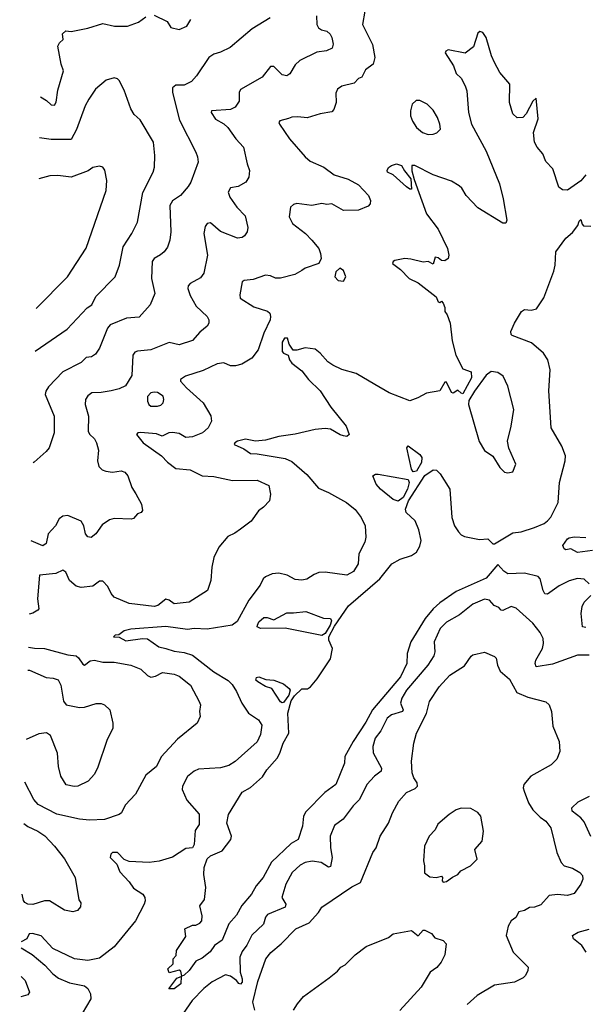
# Model space of a CAD drawing. Extents: x 2057697 to 2160550, y 827490 to 1016834.
# Tile 391 of 509: x 2060075 to 2063482, y 1000931 to 1006864. Entities that reach past the tile are written whole.
import ezdxf

# ---------------------------------------------------------------- set-up
doc = ezdxf.new("R2010")
doc.units = 0

msp = doc.modelspace()

# ---------------------------------------------------------------- linework, layer by layer
at = {"layer": '0CON20XD'}
for points in [[(2062154.2, 1006915), (2062140.8, 1006835), (2062200.9, 1006715), (2062214.4, 1006635), (2062204.4, 1006595.6), (2062157.9, 1006562.1), (2062135, 1006516.7), (2062115, 1006510), (2062089.3, 1006480.7), (2062015, 1006462.5), (2061988.8, 1006445), (2061979.5, 1006420.5), (2061980.8, 1006365), (2061966.8, 1006323.2), (2061955, 1006308.8), (2061885, 1006297.1), (2061807.4, 1006272.6), (2061751.3, 1006278.7), (2061715, 1006276.9), (2061695, 1006269.2), (2061642.5, 1006255), (2061636.7, 1006245), (2061640, 1006235), (2061699.4, 1006145), (2061795, 1006036.9), (2061825, 1006011.9), (2061906.2, 1005975), (2061968.7, 1005928.7), (2062052.6, 1005902.6), (2062115, 1005868.6), (2062176, 1005805), (2062188.8, 1005775), (2062186.7, 1005755), (2062175, 1005740), (2062115, 1005716), (2062025, 1005714), (2061955, 1005753.8), (2061925, 1005750), (2061895, 1005756.2), (2061835, 1005744.3), (2061745, 1005756), (2061725, 1005750), (2061706.7, 1005735), (2061698.6, 1005675), (2061718, 1005635), (2061796, 1005575), (2061835, 1005536.2), (2061876.7, 1005485), (2061886.7, 1005455), (2061890, 1005425), (2061877.5, 1005395), (2061795, 1005366.7), (2061775, 1005353.3), (2061732.3, 1005327.7), (2061645, 1005305.8), (2061615, 1005307.1), (2061585, 1005320.8), (2061555, 1005324.2), (2061481.2, 1005298.8), (2061427.3, 1005292.7), (2061415.8, 1005284.2), (2061402, 1005205), (2061403.8, 1005185), (2061485, 1005134.4), (2061568.3, 1005108.3), (2061582, 1005095), (2061585.8, 1005075), (2061583.1, 1005055), (2061545.8, 1004974.2), (2061511.1, 1004875), (2061472.5, 1004825), (2061412.1, 1004787.9), (2061375, 1004777.5), (2061345, 1004778.6), (2061305, 1004795.8), (2061265, 1004790.8), (2061180, 1004750), (2061073.8, 1004715), (2061043.8, 1004695), (2061044, 1004685), (2061079.5, 1004645), (2061180, 1004555), (2061227, 1004477), (2061230.6, 1004445), (2061211.1, 1004405), (2061177.1, 1004375), (2061115, 1004350), (2061075, 1004345.7), (2061035, 1004369.5), (2060995, 1004377.5), (2060974, 1004375), (2060934, 1004354), (2060898.3, 1004368.3), (2060803.4, 1004376.6), (2060787.5, 1004375), (2060778.8, 1004365), (2060819.1, 1004315), (2060929.4, 1004235), (2060965, 1004197.1), (2061015, 1004158.6), (2061102.5, 1004152.5), (2061175, 1004116), (2061245, 1004112.3), (2061357.1, 1004087.1), (2061505, 1004090), (2061575, 1004056.2), (2061586, 1004005), (2061580, 1003965), (2061543.9, 1003926.1), (2061513.3, 1003905), (2061468.7, 1003841.3), (2061405, 1003794), (2061370.9, 1003769.1), (2061329.7, 1003750.3), (2061274, 1003685), (2061245, 1003622.5), (2061232.9, 1003565), (2061225.7, 1003485), (2061206.2, 1003425), (2061096.7, 1003353.3), (2061004.5, 1003344.5), (2060975, 1003365.6), (2060955, 1003371.9), (2060907.5, 1003335), (2060885, 1003328.8), (2060735, 1003346.5), (2060643.6, 1003383.6), (2060625, 1003406), (2060605, 1003448), (2060575, 1003481.2), (2060555, 1003480), (2060515, 1003450.8), (2060445, 1003441.8), (2060415, 1003450), (2060375.6, 1003485), (2060352.9, 1003535), (2060335, 1003547.1), (2060292.1, 1003527.9), (2060194, 1003516), (2060181.8, 1003375), (2060190, 1003315), (2060184.1, 1003305.9), (2060155, 1003288.6), (2060132.7, 1003281.2)], [(2061862.2, 1006887.8), (2061864.6, 1006835), (2061874.4, 1006815), (2061892.9, 1006802.9), (2061925, 1006794.3), (2061945, 1006775.6), (2061955, 1006755.7), (2061963.3, 1006716.7), (2061957.8, 1006692.2), (2061923.4, 1006676.6), (2061865, 1006667.1), (2061762.2, 1006617.8), (2061735, 1006592.5), (2061701.7, 1006538.3), (2061685, 1006526), (2061655, 1006532), (2061605, 1006582), (2061585, 1006582), (2061535, 1006518.1), (2061405, 1006444), (2061396.7, 1006425), (2061397.1, 1006372.9), (2061373.3, 1006336.7), (2061345, 1006323.2), (2061230, 1006315), (2061227.5, 1006305), (2061254.3, 1006265), (2061305, 1006235.4), (2061327.9, 1006215), (2061376.2, 1006146.2), (2061422.5, 1006095), (2061444.3, 1005994.3), (2061458.8, 1005955), (2061456.2, 1005915), (2061438, 1005885), (2061390.6, 1005859.4), (2061345, 1005850), (2061331.4, 1005825), (2061341.4, 1005795), (2061383.3, 1005735), (2061432.4, 1005682.4), (2061449.1, 1005610.9), (2061444.2, 1005585), (2061428.7, 1005561.3), (2061415, 1005550.8), (2061387.3, 1005547.3), (2061285, 1005586.7), (2061225, 1005640), (2061205, 1005636), (2061192.4, 1005617.6), (2061183.5, 1005575), (2061205.6, 1005445), (2061183.4, 1005336.6), (2061165, 1005307.5), (2061102, 1005275), (2061089.7, 1005260.3), (2061087.1, 1005245), (2061101.9, 1005201.9), (2061137.9, 1005137.9), (2061204.3, 1005075), (2061214.3, 1005055), (2061214.2, 1005035), (2061205, 1005016.2), (2061159.3, 1004980.7), (2061115, 1004930), (2061035, 1004905.5), (2060975, 1004919.4), (2060865, 1004875.5), (2060785, 1004867.5), (2060769.3, 1004860.7), (2060756.7, 1004843.3), (2060749.8, 1004720.2), (2060712.7, 1004657.3), (2060675, 1004638.6), (2060625, 1004627.5), (2060565, 1004616.7), (2060510, 1004615), (2060485, 1004596.9), (2060472.2, 1004575), (2060470, 1004545), (2060489.6, 1004475), (2060486.7, 1004385), (2060495, 1004366), (2060525, 1004339.2), (2060538.1, 1004315), (2060549.7, 1004269.7), (2060544.4, 1004205), (2060551.2, 1004171.2), (2060571.4, 1004151.4), (2060593.8, 1004143.8), (2060635, 1004138.5), (2060685.5, 1004145.5), (2060708.5, 1004138.5), (2060725.5, 1004115.5), (2060751.4, 1004045), (2060775, 1004006.2), (2060809.4, 1003945), (2060813.9, 1003906.1), (2060805.9, 1003894.1), (2060785, 1003886.7), (2060761.2, 1003858.8), (2060746.1, 1003853.9), (2060645, 1003858.1), (2060615, 1003850), (2060570.8, 1003819.2), (2060532.9, 1003765), (2060505, 1003744.4), (2060485, 1003747.5), (2060471.4, 1003765), (2060461.4, 1003815), (2060445, 1003842), (2060365, 1003876.5), (2060335, 1003873.3), (2060313.6, 1003856.4), (2060290.5, 1003815), (2060245.8, 1003765), (2060235, 1003707.5), (2060215, 1003694.2), (2060144, 1003723.7)], [(2061583.3, 1006875), (2061475, 1006809.2), (2061343, 1006697), (2061285, 1006668), (2061244.4, 1006655.6), (2061213.4, 1006636.6), (2061140, 1006525), (2061109.1, 1006490.9), (2061065, 1006468.5), (2061015, 1006468.9), (2060995, 1006453.3), (2060994.6, 1006425), (2061038.3, 1006258.3), (2061135.8, 1006065), (2061146.8, 1006036.8), (2061150, 1006005), (2061105.6, 1005885), (2061090.7, 1005859.3), (2061044.2, 1005805), (2060995, 1005771.4), (2060979.1, 1005745), (2060984.4, 1005585), (2060980, 1005535), (2060965, 1005493.8), (2060944.6, 1005465.4), (2060923.8, 1005446.2), (2060885, 1005424.4), (2060872.2, 1005407.8), (2060869.6, 1005305), (2060890, 1005215), (2060860.8, 1005145), (2060795, 1005071.4), (2060717.5, 1005065), (2060620.6, 1005025), (2060604.6, 1005005), (2060555, 1004883.8), (2060530.7, 1004849.3), (2060506.6, 1004833.4), (2060475, 1004827.8), (2060445, 1004798.9), (2060335, 1004741.1), (2060248.3, 1004651.7), (2060232.3, 1004625), (2060229.2, 1004605), (2060282.5, 1004475), (2060282, 1004375), (2060253.3, 1004285), (2060235, 1004261.2), (2060163, 1004197), (2060155.2, 1004193.8)], [(2060200.1, 1006399.3), (2060236.7, 1006376.7), (2060265, 1006350.5), (2060285, 1006349.4), (2060294, 1006366), (2060305, 1006440), (2060338.9, 1006555), (2060324.5, 1006595), (2060305.7, 1006705), (2060314, 1006725), (2060336.2, 1006745), (2060332.3, 1006777.7), (2060353.9, 1006796.1), (2060385, 1006792), (2060486.4, 1006813.6), (2060575, 1006840.6), (2060645.5, 1006825.5), (2060725, 1006825.5), (2060790.6, 1006849.4), (2060835, 1006880.6)], [(2060885, 1006890.8), (2060962.5, 1006852.5), (2060985.8, 1006815.8), (2061035.8, 1006804.2), (2061081.2, 1006825), (2061105.8, 1006865)], [(2063485, 1005929.2), (2063455, 1005892.5), (2063375, 1005837.1), (2063345, 1005838.6), (2063322.5, 1005855), (2063285.8, 1005965), (2063245, 1006010), (2063225.6, 1006055), (2063191.9, 1006095), (2063176.7, 1006125), (2063169.2, 1006185), (2063197, 1006267), (2063185, 1006390), (2063165, 1006373.8), (2063125, 1006296), (2063105.9, 1006274.1), (2063071.7, 1006271.7), (2063045, 1006295.8), (2063024.6, 1006365), (2063027.5, 1006475), (2062968, 1006545), (2062935.7, 1006605), (2062916.9, 1006645), (2062885, 1006756.7), (2062865, 1006787.5), (2062847, 1006793), (2062835, 1006783.3), (2062808.9, 1006701.1), (2062757.7, 1006662.3), (2062655, 1006682), (2062641.2, 1006675), (2062638.8, 1006665), (2062688.8, 1006585), (2062705, 1006540), (2062735, 1006510.8), (2062759.1, 1006465), (2062767.5, 1006435), (2062778, 1006305), (2062797.1, 1006235), (2062885, 1006070.8), (2062965, 1005874), (2062986.2, 1005785), (2063008.8, 1005655), (2063002.5, 1005637.5), (2062985, 1005637.5), (2062835, 1005730.6), (2062765, 1005804.3), (2062738.9, 1005848.9), (2062723.1, 1005863.1), (2062675, 1005890), (2062565, 1005929.1), (2062455, 1005985.7), (2062437.5, 1005985), (2062436.8, 1005953.2), (2062450.5, 1005900.5), (2062524.5, 1005694.5), (2062595, 1005602.5), (2062651.4, 1005485), (2062660, 1005445), (2062656.2, 1005425), (2062635, 1005411.2), (2062615, 1005413.8), (2062595, 1005428.8), (2062577.5, 1005432.5), (2062565, 1005390), (2062535, 1005407.5), (2062505, 1005402.9), (2062430.5, 1005420.5), (2062395.8, 1005424.2), (2062335, 1005413.3), (2062323.6, 1005406.4), (2062320, 1005395), (2062369.3, 1005359.3), (2062420.8, 1005305), (2062475, 1005278.9), (2062583, 1005193), (2062595, 1005163.8), (2062605, 1005160), (2062615, 1005167.5), (2062625, 1005156.7), (2062635, 1005130), (2062636.2, 1005105), (2062650, 1005085), (2062668, 1005035), (2062679.7, 1004929.7), (2062702.7, 1004842.7), (2062745, 1004760), (2062795, 1004742.5), (2062797.3, 1004705), (2062745, 1004610), (2062735, 1004612.5), (2062715, 1004632.5), (2062685, 1004612.5), (2062675, 1004616.7), (2062645, 1004680), (2062635, 1004680), (2062605, 1004628), (2062525, 1004614.2), (2062473.3, 1004585), (2062425, 1004567.5), (2062300, 1004615), (2062215, 1004666), (2062101.7, 1004731.7), (2062015, 1004756.7), (2061961.4, 1004781.4), (2061931.4, 1004801.4), (2061885.5, 1004855.5), (2061855, 1004878.8), (2061795, 1004887.5), (2061745, 1004872.5), (2061722.5, 1004872.5), (2061698.3, 1004908.3), (2061688.8, 1004945), (2061670, 1004945), (2061655, 1004920), (2061656.2, 1004865), (2061665, 1004853.8), (2061692.5, 1004842.5), (2061700, 1004815), (2061715, 1004793.3), (2061775, 1004747.5), (2061815.5, 1004695), (2061885, 1004626.9), (2061948.7, 1004528.7), (2062042, 1004415), (2062060, 1004365), (2062045, 1004353.3), (2062025, 1004356.7), (2062005, 1004362), (2061946.7, 1004396.7), (2061915, 1004400), (2061855, 1004394.5), (2061735, 1004367.1), (2061635, 1004351.9), (2061555, 1004331.1), (2061495, 1004324.3), (2061434.2, 1004335.8), (2061387.5, 1004325), (2061370, 1004315), (2061367.5, 1004305), (2061425, 1004278), (2061465, 1004249.5), (2061505, 1004248.1), (2061675, 1004219.8), (2061715, 1004201.4), (2061805, 1004123.6), (2061875, 1004040.6), (2061935.4, 1004015.4), (2062043.8, 1003955), (2062095, 1003912.5), (2062132.5, 1003865), (2062156.2, 1003815), (2062159.2, 1003745), (2062154.2, 1003715.8), (2062118, 1003645), (2062114.2, 1003585), (2062085, 1003538), (2062045, 1003517.5), (2061915, 1003535.6), (2061876.8, 1003533.2), (2061848.1, 1003521.9)], [(2060169.2, 1004865.9), (2060360.2, 1004999.8), (2060482.2, 1005127.8), (2060510, 1005145), (2060534.4, 1005195), (2060650.6, 1005315), (2060676.5, 1005385), (2060697.5, 1005495), (2060750.8, 1005575), (2060785, 1005643.3), (2060817.6, 1005822.4), (2060878.6, 1005945), (2060887.1, 1005975), (2060890, 1006045), (2060880.8, 1006125), (2060800.5, 1006260.5), (2060765, 1006293.3), (2060745, 1006326.7), (2060705, 1006440), (2060675, 1006497.5), (2060665, 1006507.5), (2060645, 1006513.3), (2060595, 1006498.8), (2060531.2, 1006445), (2060491.4, 1006385), (2060470, 1006345), (2060417.8, 1006202.2), (2060385, 1006141.4), (2060265, 1006141.5), (2060195.2, 1006151.4)], [(2062535, 1006172.5), (2062565, 1006174), (2062587.3, 1006182.7), (2062608.8, 1006205), (2062605.7, 1006235), (2062590.8, 1006275), (2062565, 1006318.8), (2062528.8, 1006355), (2062485, 1006377.5), (2062463.2, 1006376.8), (2062440, 1006355), (2062428.1, 1006315), (2062428.9, 1006285), (2062441.7, 1006251.7), (2062465, 1006214.2), (2062501.2, 1006185), (2062535, 1006172.5)], [(2060174.6, 1005123.1), (2060362.9, 1005315), (2060475, 1005486.2), (2060595.6, 1005835), (2060600, 1005895), (2060587.7, 1005957.7), (2060575.8, 1005975.8), (2060555, 1005981.2), (2060515, 1005973.8), (2060486.5, 1005953.5), (2060385, 1005914.3), (2060305, 1005924.3), (2060257, 1005923), (2060190.3, 1005905.7)], [(2062425, 1005842), (2062405, 1005857.5), (2062325, 1005928.6), (2062291.2, 1005945), (2062288, 1005955), (2062297.3, 1005972.7), (2062313.9, 1005986.1), (2062343.9, 1005996.1), (2062374, 1005985), (2062392.4, 1005952.4), (2062431.4, 1005905), (2062435, 1005842.5), (2062425, 1005842)], [(2063505, 1003464.2), (2063475, 1003491.9), (2063435, 1003497.8), (2063385, 1003483.5), (2063325, 1003452.9), (2063255, 1003403.1), (2063238.8, 1003405), (2063227.3, 1003425), (2063210.5, 1003495), (2063198.5, 1003508.5), (2063115, 1003529.2), (2063015, 1003525.9), (2062990.6, 1003540.6), (2062955, 1003582), (2062885, 1003499.7), (2062705, 1003418.7), (2062605, 1003349.3), (2062566.5, 1003315), (2062517.6, 1003255), (2062432, 1003115), (2062408.1, 1003045), (2062407.5, 1002985), (2062368.9, 1002905), (2062200.4, 1002705), (2062159.3, 1002630.7), (2062083.1, 1002515), (2062034.4, 1002425), (2062030.5, 1002385), (2061980, 1002255), (2061913.1, 1002206.9), (2061798.5, 1002091.5), (2061784.6, 1002064.6), (2061778.4, 1002005), (2061752, 1001925), (2061709.6, 1001900.4), (2061591.4, 1001788.6), (2061541.8, 1001695), (2061499.4, 1001645), (2061471.4, 1001595), (2061413.5, 1001526.5), (2061381.7, 1001468.3), (2061333.9, 1001416.1), (2061295, 1001317.5), (2061248, 1001285), (2061222.8, 1001247.2), (2061175, 1001209.2), (2061135, 1001190.8), (2061096.7, 1001135), (2061065, 1001106), (2061051.7, 1001101.7), (2061045, 1001130), (2061035, 1001137.5), (2060975, 1001120), (2060967.5, 1001145), (2061000, 1001175), (2061000, 1001205), (2061017.5, 1001225), (2061020, 1001255), (2061075, 1001340), (2061070, 1001385), (2061115, 1001407.5), (2061135, 1001407.5), (2061160.7, 1001419.3), (2061172.5, 1001435), (2061173.3, 1001465), (2061160, 1001525), (2061187.3, 1001562.7), (2061196.2, 1001635), (2061184.3, 1001714.3), (2061186, 1001755), (2061205, 1001807.5), (2061225, 1001825.7), (2061293.8, 1001855), (2061347.5, 1001925), (2061350, 1001945), (2061323.3, 1002023.3), (2061332.5, 1002075), (2061415, 1002209.4), (2061465, 1002238), (2061537.6, 1002302.4), (2061564, 1002345), (2061625.9, 1002414.1), (2061642.5, 1002445), (2061662.9, 1002505), (2061696.8, 1002565), (2061689.4, 1002685), (2061710.3, 1002759.7), (2061730.7, 1002789.3), (2061775, 1002831.8), (2061807.9, 1002832.1), (2061826.6, 1002843.4), (2061866.7, 1002893.2), (2061946.5, 1003013.5), (2061958.2, 1003075), (2061937.9, 1003125), (2061937.4, 1003145), (2061971.3, 1003208.7), (2062055, 1003332.1), (2062245, 1003494.4), (2062315.6, 1003585), (2062367.4, 1003612.6), (2062435.2, 1003634.8), (2062465, 1003656.4), (2062485, 1003691.4), (2062493.3, 1003725), (2062480, 1003790), (2062456.8, 1003845), (2062403.2, 1003895), (2062399, 1003915), (2062417.1, 1003965), (2062515, 1004118.4), (2062565, 1004151.1), (2062585, 1004148.6), (2062608.1, 1004128.1), (2062665.4, 1004035.4), (2062678.5, 1003865), (2062694, 1003814), (2062717.2, 1003777.2), (2062735, 1003759.2), (2062755, 1003750.6), (2062845, 1003732.7), (2062895, 1003736), (2062925, 1003706.7), (2062935, 1003706.7), (2063045, 1003771.8), (2063095, 1003778.5), (2063175, 1003803.8), (2063235, 1003828.6), (2063255, 1003844.2), (2063273.8, 1003866.2), (2063317.9, 1003955), (2063326.2, 1004076.2), (2063360.5, 1004205), (2063362.9, 1004235), (2063340.3, 1004295), (2063277.1, 1004405), (2063263, 1004627), (2063270, 1004755), (2063256.2, 1004815), (2063229.5, 1004855), (2063157.2, 1004917.2), (2063041.7, 1004961.7), (2063035, 1004967.5), (2063034.1, 1004984.1), (2063055, 1005034.4), (2063097.9, 1005105), (2063115, 1005116.6), (2063155, 1005113.6), (2063187.4, 1005122.6), (2063232.2, 1005187.8), (2063291.5, 1005348.5), (2063299.5, 1005385), (2063303.9, 1005465), (2063365, 1005547.5), (2063405, 1005582.5), (2063436.7, 1005623.3), (2063445, 1005650), (2063455, 1005660), (2063462.5, 1005632.5), (2063471.7, 1005621.7), (2063515, 1005620)], [(2062025, 1005287.5), (2062040, 1005315), (2062025, 1005352.5), (2062003, 1005367), (2061980, 1005345), (2061972.5, 1005315), (2061993, 1005293), (2062025, 1005287.5)], [(2063015, 1004132.5), (2063045, 1004140), (2063062.5, 1004185), (2063021.2, 1004281.2), (2063012.5, 1004325), (2063035.7, 1004415), (2063051.4, 1004515), (2063016, 1004655), (2062988, 1004715), (2062955, 1004738), (2062915, 1004744), (2062885, 1004722.5), (2062814.2, 1004625.8), (2062780.6, 1004569.4), (2062777.5, 1004545), (2062842, 1004322), (2062875, 1004268.8), (2062924.1, 1004234.1), (2062966.1, 1004166.1), (2062995, 1004137.5), (2063015, 1004132.5)], [(2060905, 1004534.2), (2060925, 1004540.8), (2060938.6, 1004555), (2060944.2, 1004575), (2060939.2, 1004595), (2060905, 1004617.5), (2060885, 1004620), (2060865.5, 1004614.5), (2060845.7, 1004594.3), (2060845.6, 1004565.6), (2060852.9, 1004545), (2060865, 1004534.2), (2060905, 1004534.2)], [(2062445, 1004138.6), (2062435.6, 1004155), (2062406.7, 1004283.3), (2062415, 1004296.7), (2062484.3, 1004244.3), (2062497.1, 1004225), (2062494.6, 1004195), (2062465, 1004144.1), (2062445, 1004138.6)], [(2062355, 1003962.3), (2062325, 1003973.1), (2062247.8, 1004035), (2062222.9, 1004065), (2062202.5, 1004115), (2062217.5, 1004125), (2062235, 1004126.2), (2062415, 1004093.8), (2062421.2, 1004075), (2062411.7, 1004035), (2062385, 1003985.4), (2062355, 1003962.3)], [(2063524.3, 1003665.7), (2063435, 1003654.4), (2063395, 1003676.2), (2063365, 1003668.8), (2063353.8, 1003675), (2063347.5, 1003695), (2063374.2, 1003735.8), (2063385, 1003741.2), (2063415, 1003748), (2063485, 1003743.3)], [(2061848.1, 1003521.9), (2061805, 1003493.8), (2061775, 1003486.2), (2061735, 1003491.2), (2061686.7, 1003516.7), (2061635, 1003528.9), (2061595, 1003525.7), (2061555, 1003507.1), (2061541.4, 1003495), (2061522.6, 1003457.4), (2061454.7, 1003365.3), (2061385, 1003238.6), (2061354.5, 1003215.5), (2061205, 1003190.9), (2061125, 1003195.4), (2061085, 1003189.2), (2060955, 1003207.8), (2060745, 1003191.5), (2060705, 1003180.8), (2060671.7, 1003158.3), (2060650, 1003155), (2060640, 1003145), (2060675, 1003142.5), (2060715, 1003120.6), (2060815, 1003134.7), (2060845, 1003132.5), (2060913.1, 1003085), (2060954.5, 1003075.5), (2061005, 1003058.4), (2061065, 1003050.5), (2061115.5, 1003035), (2061245, 1002934.5), (2061331.4, 1002881.4), (2061355, 1002857.5), (2061381.9, 1002815), (2061413.5, 1002745), (2061453.1, 1002685), (2061512.5, 1002645), (2061533.2, 1002613.2), (2061526.3, 1002556.3), (2061505, 1002512.5), (2061372.9, 1002395), (2061335, 1002370), (2061285, 1002355.6), (2061151.5, 1002348.5), (2061125, 1002335.5), (2061086.4, 1002303.6), (2061055.3, 1002245), (2061053.4, 1002225), (2061082.2, 1002162.2), (2061156.5, 1002076.5), (2061155.4, 1002015), (2061131.2, 1001978.8), (2061125.3, 1001895), (2061115.5, 1001875), (2061075, 1001870.8), (2060995, 1001818.1), (2060915, 1001794.3), (2060854.5, 1001785.5), (2060735, 1001792.5), (2060704.5, 1001804.5), (2060665, 1001845.8), (2060635, 1001846), (2060624.2, 1001835.8), (2060620, 1001815), (2060660, 1001775), (2060678.6, 1001728.6), (2060735, 1001668.6), (2060760.8, 1001630.8), (2060817.3, 1001595), (2060827.9, 1001575), (2060830, 1001555), (2060825, 1001534.2), (2060772.7, 1001435), (2060645, 1001277.5), (2060555, 1001208.9), (2060485, 1001196.2), (2060405, 1001205.5), (2060275, 1001267.7), (2060205, 1001344.4), (2060151.7, 1001358.3), (2060132.5, 1001355), (2060117.5, 1001325), (2060084.6, 1001308.3)], [(2063504.4, 1003035.6), (2063435, 1003035.4), (2063285, 1002980), (2063185, 1002964.3), (2063179.5, 1002985), (2063184.5, 1003004.5), (2063224.4, 1003075), (2063231.1, 1003105), (2063227.8, 1003135), (2063210.5, 1003170.5), (2063165, 1003226.7), (2063065, 1003317.8), (2063035, 1003327.5), (2062985, 1003304.3), (2062975, 1003306.9), (2062961.1, 1003321.1), (2062932.9, 1003335), (2062905, 1003366.5), (2062875, 1003372.7), (2062805, 1003342.7), (2062725, 1003278.2), (2062646.4, 1003233.6), (2062607.5, 1003195), (2062570.6, 1003115), (2062576.1, 1003055), (2062569.9, 1003030.1), (2062533.4, 1002975), (2062404.7, 1002825), (2062375.9, 1002775), (2062369.4, 1002745), (2062384.5, 1002705.5), (2062380, 1002695), (2062314.8, 1002675.2), (2062288.2, 1002655), (2062251.2, 1002578.8), (2062215.5, 1002535), (2062201.2, 1002485), (2062204.5, 1002445.5), (2062253.6, 1002355), (2062252.9, 1002335), (2062211.4, 1002305), (2062166.7, 1002255), (2062122.5, 1002165), (2062083.5, 1002126.5), (2062023, 1002047), (2061972.1, 1002007.9), (2061945.7, 1001945), (2061947.3, 1001875), (2061957.3, 1001815), (2061947.7, 1001762.3), (2061935, 1001757.7), (2061891.4, 1001785), (2061836.7, 1001793.3), (2061794, 1001786), (2061765, 1001770), (2061717.1, 1001725), (2061677.1, 1001655), (2061654.7, 1001575), (2061678.7, 1001535), (2061675, 1001516.9), (2061566.9, 1001473.1), (2061554.7, 1001455.3), (2061544, 1001415), (2061472.4, 1001347.6), (2061443, 1001287), (2061415, 1001249.2), (2061401.6, 1001215), (2061403.9, 1001125), (2061416, 1001085), (2061415, 1001064.4), (2061405, 1001053.3), (2061395, 1001055.8), (2061381.5, 1001075), (2061345, 1001100.4), (2061315, 1001109.6), (2061235, 1001067.3), (2061185, 1001026.1), (2061113.3, 1000955), (2061040.9, 1000849.1)], [(2063485, 1003201.4), (2063466, 1003206), (2063457.3, 1003285), (2063462.3, 1003327.7), (2063475.9, 1003354.1), (2063515.7, 1003395)], [(2061895, 1003154.3), (2061675, 1003198.2), (2061524.6, 1003194.6), (2061506, 1003205), (2061506.9, 1003215), (2061515.6, 1003235), (2061545, 1003261.4), (2061565, 1003261.4), (2061605, 1003248), (2061685, 1003290.8), (2061725, 1003289.2), (2061797.6, 1003297.6), (2061905, 1003257.8), (2061948.1, 1003255), (2061952.4, 1003242.4), (2061945.3, 1003214.7), (2061914.8, 1003165.2), (2061895, 1003154.3)], [(2060127.6, 1003083.2), (2060165, 1003076.9), (2060225, 1003074.2), (2060365, 1003036.8), (2060415, 1003030.7), (2060429.3, 1003019.3), (2060455, 1002980), (2060465, 1002975.6), (2060500.1, 1002999.9), (2060525, 1003003.8), (2060575, 1002992.5), (2060645, 1002993.6), (2060745, 1002974.4), (2060805, 1002950), (2060845, 1002912), (2060865, 1002902.9), (2060892.1, 1002907.9), (2060935, 1002930), (2061005, 1002920), (2061035, 1002908.1), (2061103.1, 1002855), (2061155.4, 1002755.4), (2061164.3, 1002735), (2061158, 1002695), (2061161.2, 1002665), (2061144.1, 1002625.9), (2061025, 1002528.6), (2060926.9, 1002423.1), (2060898.6, 1002365), (2060835, 1002312), (2060773, 1002197), (2060709.7, 1002130.3), (2060687.5, 1002085), (2060675, 1002075.8), (2060585, 1002045.6), (2060495, 1002040), (2060435, 1002046.8), (2060297.8, 1002077.8), (2060186.4, 1002135), (2060160.4, 1002165), (2060106.6, 1002270.5)], [(2061491.1, 1000895), (2061479.6, 1000945), (2061508.7, 1001068.7), (2061558.5, 1001205), (2061587, 1001243), (2061650, 1001295), (2061738, 1001385), (2061817.8, 1001422.2), (2061875.5, 1001484.5), (2061895, 1001515.8), (2062075, 1001638.6), (2062127.1, 1001665), (2062202.9, 1001845), (2062221.4, 1001875), (2062245.8, 1001945), (2062296.4, 1002023.6), (2062320.6, 1002085), (2062358.6, 1002155), (2062405, 1002207.1), (2062457.9, 1002232.1), (2062470.6, 1002245), (2062468.9, 1002265), (2062448.1, 1002295), (2062439.4, 1002325), (2062434.4, 1002395.6), (2062449.4, 1002505), (2062464.4, 1002565), (2062525, 1002683.3), (2062544.3, 1002755), (2062601.9, 1002845), (2062665, 1002913.8), (2062755, 1002970.8), (2062795, 1003028.8), (2062805, 1003036.2), (2062875, 1003052.5), (2062935, 1003027.5), (2062945, 1003016.7), (2062953.3, 1002975), (2062968.8, 1002938.8), (2063025, 1002891.2), (2063069.8, 1002809.8), (2063135, 1002781.9), (2063245, 1002753.3), (2063263.8, 1002735), (2063277.5, 1002695), (2063287.3, 1002607.3), (2063323.8, 1002515), (2063328.8, 1002455), (2063311.2, 1002408.8), (2063275.7, 1002374.3), (2063153.8, 1002305), (2063112, 1002255), (2063108, 1002235), (2063112.9, 1002215), (2063140, 1002145), (2063165, 1002104), (2063209.1, 1002059.1), (2063245, 1002034.4), (2063275, 1001994), (2063310.8, 1001845), (2063336, 1001785), (2063355, 1001766), (2063405, 1001752), (2063448.8, 1001725), (2063465, 1001706.7), (2063467.1, 1001685), (2063454.3, 1001655), (2063415, 1001599.2), (2063375, 1001587.1), (2063315, 1001593.3), (2063265, 1001586), (2063215, 1001531.2), (2063175, 1001516.7), (2063145, 1001513.8), (2063115, 1001496.2), (2063080.8, 1001489.2), (2063063.3, 1001455), (2063035, 1001433.3), (2063017.1, 1001402.9), (2063006, 1001345), (2063048, 1001245), (2063126.7, 1001166.7), (2063137.5, 1001155), (2063136.7, 1001135), (2063122.5, 1001105), (2063108.3, 1001091.7), (2063055, 1001064), (2062935, 1001047.1), (2062831.2, 1000985), (2062769.8, 1000930.2)], [(2060124, 1002943.8), (2060135, 1002943.6), (2060235, 1002899.5), (2060277.3, 1002897.3), (2060306.3, 1002886.3), (2060322.2, 1002855), (2060337.9, 1002757.9), (2060355.7, 1002735.7), (2060435, 1002720), (2060465, 1002722), (2060535, 1002744), (2060565, 1002743.8), (2060586.7, 1002735), (2060617.5, 1002705), (2060636.9, 1002625), (2060636.9, 1002595), (2060598.9, 1002521.1), (2060545, 1002360), (2060525, 1002318.8), (2060488, 1002275), (2060425.9, 1002245.9), (2060403, 1002243), (2060355, 1002253.8), (2060322, 1002305), (2060309.4, 1002365), (2060302.5, 1002445), (2060261.2, 1002551.2), (2060237, 1002567), (2060189.4, 1002560.6), (2060113.2, 1002527.5)], [(2061655, 1002746.7), (2061645, 1002752.9), (2061594.4, 1002834.4), (2061555, 1002847.1), (2061510, 1002875), (2061496.7, 1002885), (2061500.5, 1002899.5), (2061515, 1002903.8), (2061557.5, 1002887.5), (2061605, 1002883.9), (2061665, 1002862), (2061698.5, 1002835), (2061703.8, 1002825), (2061695.3, 1002794.7), (2061665, 1002750.5), (2061655, 1002746.7)], [(2063515, 1001942.5), (2063475, 1002031.4), (2063455, 1002055.6), (2063402.5, 1002095), (2063400, 1002115), (2063439.6, 1002150.4), (2063507.1, 1002185)], [(2062625, 1001667.5), (2062645, 1001671.2), (2062681.7, 1001698.3), (2062715, 1001712.5), (2062732.5, 1001735), (2062790, 1001765), (2062830, 1001805), (2062816, 1001865), (2062861.2, 1001915), (2062869.2, 1001975), (2062852, 1002065), (2062835, 1002086.2), (2062791.7, 1002111.7), (2062733.3, 1002113.3), (2062705, 1002102.9), (2062662, 1002075), (2062592.9, 1002017.1), (2062577.9, 1001982.1), (2062542, 1001945), (2062513.8, 1001885), (2062506.7, 1001795), (2062513.3, 1001765), (2062513, 1001723), (2062545, 1001698.8), (2062583.9, 1001696.1), (2062615, 1001702.5), (2062622.5, 1001695), (2062620, 1001675), (2062625, 1001667.5)], [(2060100.1, 1002020.3), (2060125, 1002003.1), (2060185, 1001975.4), (2060226.8, 1001946.8), (2060285.6, 1001885), (2060345, 1001808), (2060408.6, 1001695), (2060430.7, 1001560.7), (2060443, 1001543), (2060440.7, 1001519.3), (2060423.6, 1001496.4), (2060395, 1001488.8), (2060345, 1001497.5), (2060254.3, 1001554.3), (2060225, 1001555.7), (2060155, 1001532.5), (2060125, 1001535.6), (2060106, 1001545), (2060097.3, 1001557.3), (2060089.1, 1001594.1)], [(2061724.3, 1000895.7), (2061748, 1000935), (2061785, 1000978.8), (2061938.3, 1001091.7), (2061989.7, 1001130.3), (2062010, 1001155), (2062035, 1001170), (2062095, 1001230), (2062161.2, 1001278.8), (2062295.9, 1001334.1), (2062325, 1001356.2), (2062435, 1001376.7), (2062475, 1001343.3), (2062505, 1001377.5), (2062515, 1001377.5), (2062555, 1001357.5), (2062575, 1001332.5), (2062625, 1001316.7), (2062643.3, 1001295), (2062635, 1001230), (2062614, 1001186), (2062587, 1001153), (2062547.5, 1001125), (2062493.8, 1001035), (2062365.5, 1000894.5)], [(2063488.1, 1001245), (2063461.4, 1001285), (2063411.1, 1001325), (2063404, 1001345), (2063438.8, 1001365), (2063505, 1001384.5)], [(2060084.4, 1001272.5), (2060151.1, 1001231.1), (2060226.5, 1001166.5), (2060274.6, 1001114.6), (2060309.6, 1001089.6), (2060375, 1001059.8), (2060465, 1001041.8), (2060485, 1001027.3), (2060501.1, 1000995), (2060503.3, 1000965), (2060451.5, 1000875), (2060351.7, 1000768.3), (2060245, 1000687.1), (2060215, 1000671.1), (2060175, 1000672.1), (2060132.8, 1000682.8), (2060075, 1000719.4)], [(2060083.1, 1001098.9), (2060107.5, 1001075), (2060133.3, 1001005), (2060125, 1000987.5), (2060081.1, 1000977.1)], [(2061005, 1001024.5), (2060972.5, 1001025), (2061020.6, 1001089.4), (2061048.3, 1001098.3), (2061045.6, 1001055), (2061005, 1001024.5)]]:
    msp.add_lwpolyline(points, dxfattribs=at)

doc.saveas('drawing.dxf')
